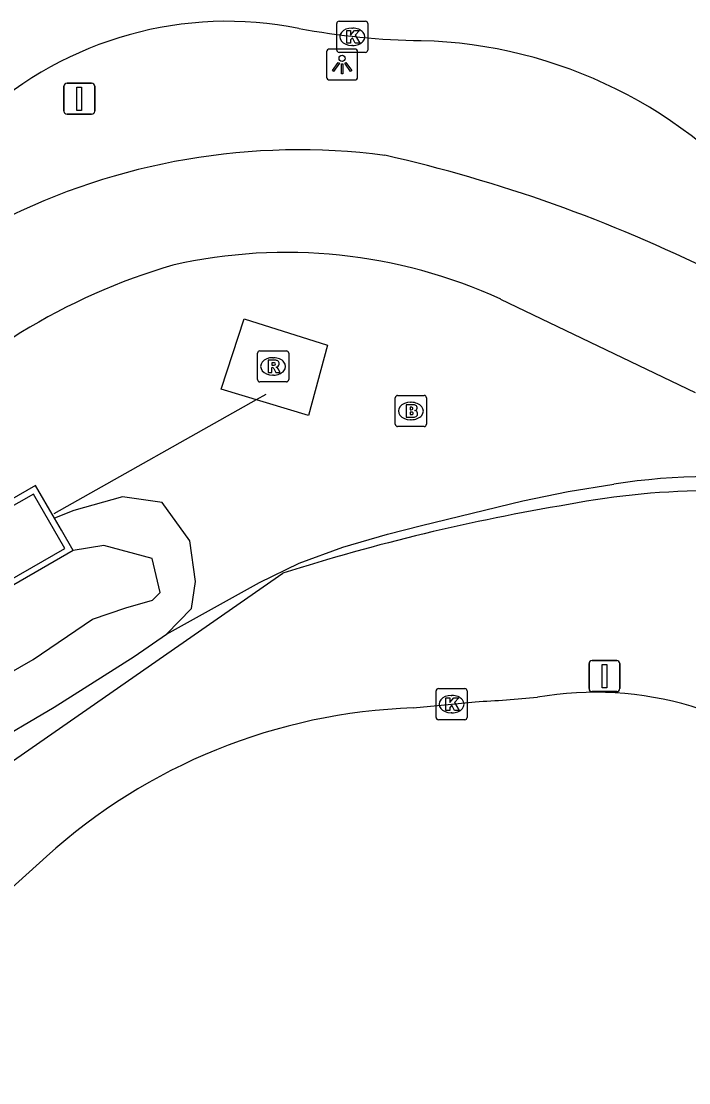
# Model space of a CAD drawing. Extents: x 156141 to 158132, y 385651 to 388399.
# Drawn here: x 156594.82 to 156616.28, y 387599.4 to 387633.54 of the extents above; entities that cross this region are included whole.
import ezdxf

# ---------------------------------------------------------------- set-up
doc = ezdxf.new("R2010")
doc.units = 0
for name, color, linetype in [('IMGEO_Berm_groen', 7, 'Continuous'), ('IMGEO_Brandkraan', 7, 'Continuous'), ('IMGEO_Duiker', 7, 'Continuous'), ('IMGEO_Fietspad_gesloten', 7, 'Continuous'), ('IMGEO_Groenvoorziening', 7, 'Continuous'), ('IMGEO_Hek', 7, 'Continuous'), ('IMGEO_Kolk', 7, 'Continuous'), ('IMGEO_Lichtpunt', 7, 'Continuous'), ('IMGEO_Muur', 7, 'Continuous'), ('IMGEO_Rijbaan_lokaal_gesloten', 7, 'Continuous'), ('IMGEO_Rioolput', 7, 'Continuous'), ('IMGEO_Verkeersbordpaal', 7, 'Continuous'), ('IMGEO_Vlaggenmast', 7, 'Continuous'), ('IMGEO_Waterloop', 7, 'Continuous')]:
    doc.layers.add(name, color=color, linetype=linetype)

msp = doc.modelspace()

# ---------------------------------------------------------------- linework, layer by layer
at = {"layer": 'IMGEO_Berm_groen'}
for points in [[(156601.984, 387623.972), (156604.672, 387623.121), (156604.053, 387620.855), (156601.247, 387621.701), (156601.984, 387623.972)], [(156599.494, 387613.824), (156602.477, 387615.492), (156603.756, 387616.111), (156605.156, 387616.622), (156606.598, 387617.042), (156607.686, 387617.326), (156610.954, 387618.116), (156612.409, 387618.41), (156613.875, 387618.648)], [(156599.494, 387613.824), (156600.291, 387614.657), (156600.427, 387615.525), (156600.239, 387616.826), (156599.357, 387618.057), (156598.074, 387618.243), (156596.509, 387617.802), (156595.886, 387617.562)]]:
    msp.add_lwpolyline(points, dxfattribs=at)
msp.add_arc((156617.032, 387598.889), 20.009, 81.7777, 99.079, dxfattribs=at)
at = {"layer": 'IMGEO_Brandkraan'}
for p, q in [((156606.923, 387621.503), (156607.775, 387621.503)), ((156606.848, 387620.577), (156606.848, 387621.429)), ((156607.336, 387621.283), (156607.361, 387621.283)), ((156607.849, 387621.429), (156607.849, 387620.577)), ((156607.775, 387620.503), (156606.923, 387620.503)), ((156607.359, 387620.723), (156607.334, 387620.723))]:
    msp.add_line(p, q, dxfattribs=at)
for points in [[(156606.923, 387621.503), (156607.775, 387621.503)], [(156606.848, 387620.577), (156606.848, 387621.429)], [(156607.196, 387621.203), (156607.196, 387620.803), (156607.409, 387620.803)], [(156607.427, 387621.203), (156607.196, 387621.203)], [(156607.849, 387621.429), (156607.849, 387620.577)], [(156607.375, 387621.122), (156607.321, 387621.122), (156607.321, 387621.046)], [(156607.321, 387621.046), (156607.374, 387621.046)], [(156607.383, 387620.97), (156607.321, 387620.97), (156607.321, 387620.889)], [(156607.321, 387620.889), (156607.383, 387620.889)], [(156607.775, 387620.503), (156606.923, 387620.503)]]:
    msp.add_lwpolyline(points, dxfattribs=at)
for centre, radius, start, end in [((156606.925, 387621.427), 0.0765, 91.552, 178.448), ((156606.925, 387621.427), 0.0765, 91.552, 178.448), ((156607.773, 387621.427), 0.0765, 1.552, 88.448), ((156607.773, 387621.427), 0.0765, 1.552, 88.448), ((156607.431, 387621.058), 0.145, 59.4692, 91.5367), ((156607.456, 387621.105), 0.0922, 285.5137, 58.1501), ((156607.376, 387621.084), 0.0379, 267.8285, 90.9355), ((156607.384, 387620.929), 0.0404, 269.8759, 90.5077), ((156607.415, 387621.054), 0.251, 268.6676, 293.5347), ((156607.461, 387620.913), 0.105, 301.3115, 78.989), ((156606.925, 387620.579), 0.0765, 181.552, 268.448), ((156606.925, 387620.579), 0.0765, 181.552, 268.448), ((156607.773, 387620.579), 0.0765, 271.552, 358.448), ((156607.773, 387620.579), 0.0765, 271.552, 358.448)]:
    msp.add_arc(centre, radius, start, end, dxfattribs=at)
for centre, major_axis, ratio, start_param, end_param in [((156607.335, 387621.003), (-0.387, 0.002), 0.722429, 4.712389, 7.853982), ((156607.36, 387621.003), (-0.39, 0.002), 0.717154, 1.570796, 4.712389)]:
    msp.add_ellipse(centre, major_axis=major_axis, ratio=ratio, start_param=start_param, end_param=end_param, dxfattribs=at)
at = {"layer": 'IMGEO_Duiker'}
msp.add_lwpolyline([(156602.684, 387621.532), (156602.379, 387621.36), (156595.874, 387617.692)], dxfattribs=at)
at = {"layer": 'IMGEO_Fietspad_gesloten'}
msp.add_lwpolyline([(156616.497, 387621.588), (156610.239, 387624.595)], dxfattribs=at)
for centre, radius, start, end in [((156603.767, 387607.976), 21.427, 82.6392, 116.8474), ((156596.164, 387583.378), 47.002, 63.5055, 77.2813), ((156603.354, 387609.635), 16.469, 65.2865, 102.833), ((156605.279, 387606.513), 19.975, 106.2296, 137.0031)]:
    msp.add_arc(centre, radius, start, end, dxfattribs=at)
at = {"layer": 'IMGEO_Groenvoorziening'}
msp.add_lwpolyline([(156562.689, 387585.819), (156570.318, 387592.668), (156574.157, 387595.767), (156577.521, 387598.409), (156580.111, 387600.038), (156584.957, 387603.57), (156587.219, 387605.389), (156593.652, 387610.168), (156595.879, 387611.476), (156598.448, 387613.109), (156599.494, 387613.824)], dxfattribs=at)
at = {"layer": 'IMGEO_Hek'}
msp.add_lwpolyline([(156646.881, 387477.996), (156638.619, 387470.479), (156638.602, 387470.464), (156602.22, 387437.666), (156601.882, 387437.361), (156590.708, 387427.281), (156590.403, 387427.007), (156590.376, 387426.982), (156553.024, 387393.236), (156505.235, 387445.99), (156463.944, 387491.685), (156532.587, 387555.868), (156577.395, 387597.823), (156580.308, 387599.849), (156603.227, 387615.785)], dxfattribs=at)
for centre, radius, start, end in [((156617.127, 387593.472), 24.971, 79.1792, 100.8817), ((156623.059, 387553.519), 65.348, 99.37601, 107.66688)]:
    msp.add_arc(centre, radius, start, end, dxfattribs=at)
at = {"layer": 'IMGEO_Kolk'}
for p, q in [((156604.964, 387632.613), (156604.964, 387633.465)), ((156605.039, 387633.539), (156605.891, 387633.539)), ((156605.965, 387633.465), (156605.965, 387632.613)), ((156605.452, 387633.319), (156605.477, 387633.319)), ((156605.891, 387632.539), (156605.039, 387632.539)), ((156605.475, 387632.759), (156605.45, 387632.759)), ((156608.157, 387611.149), (156608.157, 387612.001)), ((156608.232, 387612.075), (156609.084, 387612.075)), ((156609.158, 387612.001), (156609.158, 387611.149)), ((156608.645, 387611.855), (156608.67, 387611.855)), ((156608.668, 387611.295), (156608.643, 387611.295)), ((156609.084, 387611.075), (156608.232, 387611.075))]:
    msp.add_line(p, q, dxfattribs=at)
for points in [[(156604.964, 387632.613), (156604.964, 387633.465)], [(156605.039, 387633.539), (156605.891, 387633.539)], [(156605.965, 387633.465), (156605.965, 387632.613)], [(156605.285, 387633.239), (156605.408, 387633.239), (156605.408, 387633.088), (156605.538, 387633.239), (156605.702, 387633.239), (156605.556, 387633.088), (156605.709, 387632.839), (156605.557, 387632.839), (156605.472, 387633.003), (156605.408, 387632.936), (156605.408, 387632.839), (156605.285, 387632.839), (156605.285, 387633.239)], [(156605.891, 387632.539), (156605.039, 387632.539)], [(156608.157, 387611.149), (156608.157, 387612.001)], [(156608.232, 387612.075), (156609.084, 387612.075)], [(156609.158, 387612.001), (156609.158, 387611.149)], [(156608.478, 387611.775), (156608.601, 387611.775), (156608.601, 387611.624), (156608.731, 387611.775), (156608.895, 387611.775), (156608.749, 387611.624), (156608.902, 387611.375), (156608.75, 387611.375), (156608.665, 387611.539), (156608.601, 387611.472), (156608.601, 387611.375), (156608.478, 387611.375), (156608.478, 387611.775)], [(156609.084, 387611.075), (156608.232, 387611.075)]]:
    msp.add_lwpolyline(points, dxfattribs=at)
for centre, start, end in [((156605.041, 387633.463), 91.552, 178.448), ((156605.041, 387633.463), 91.552, 178.448), ((156605.889, 387633.463), 1.552, 88.448), ((156605.889, 387633.463), 1.552, 88.448), ((156605.041, 387632.615), 181.552, 268.448), ((156605.041, 387632.615), 181.552, 268.448), ((156605.889, 387632.615), 271.552, 358.448), ((156605.889, 387632.615), 271.552, 358.448), ((156608.234, 387611.999), 91.552, 178.448), ((156608.234, 387611.999), 91.552, 178.448), ((156609.082, 387611.999), 1.552, 88.448), ((156609.082, 387611.999), 1.552, 88.448), ((156608.234, 387611.151), 181.552, 268.448), ((156608.234, 387611.151), 181.552, 268.448), ((156609.082, 387611.151), 271.552, 358.448), ((156609.082, 387611.151), 271.552, 358.448)]:
    msp.add_arc(centre, 0.0765, start, end, dxfattribs=at)
for centre, major_axis, ratio, start_param, end_param in [((156605.451, 387633.039), (-0.387, 0.002), 0.722429, 4.712389, 7.853982), ((156605.476, 387633.039), (-0.39, 0.002), 0.717154, 1.570796, 4.712389), ((156608.644, 387611.575), (-0.387, 0.002), 0.722429, 4.712389, 7.853982), ((156608.669, 387611.575), (-0.39, 0.002), 0.717154, 1.570796, 4.712389)]:
    msp.add_ellipse(centre, major_axis=major_axis, ratio=ratio, start_param=start_param, end_param=end_param, dxfattribs=at)
at = {"layer": 'IMGEO_Lichtpunt'}
for p, q in [((156604.639, 387632.551), (156604.639, 387631.744)), ((156604.639, 387632.551), (156604.639, 387631.744)), ((156605.541, 387632.646), (156604.733, 387632.646)), ((156605.541, 387632.646), (156604.733, 387632.646)), ((156605.635, 387631.744), (156605.635, 387632.551)), ((156605.635, 387631.744), (156605.635, 387632.551)), ((156604.733, 387631.65), (156605.541, 387631.65)), ((156604.733, 387631.65), (156605.541, 387631.65))]:
    msp.add_line(p, q, dxfattribs=at)
for points in [[(156605.013, 387632.215), (156605.052, 387632.187), (156604.864, 387631.925), (156604.826, 387631.952), (156605.013, 387632.215)], [(156605.115, 387632.167), (156605.162, 387632.167), (156605.162, 387631.845), (156605.115, 387631.845), (156605.115, 387632.167)], [(156605.225, 387632.187), (156605.263, 387632.214), (156605.45, 387631.952), (156605.411, 387631.924), (156605.225, 387632.187)]]:
    msp.add_lwpolyline(points, dxfattribs=at)
msp.add_circle((156605.138, 387632.349), 0.0994, dxfattribs=at)
for centre, start, end in [((156604.733, 387632.551), 90, 180), ((156604.733, 387632.551), 90, 180), ((156605.541, 387632.551), 0, 90), ((156605.541, 387632.551), 0, 90), ((156604.733, 387631.744), 180, 270), ((156604.733, 387631.744), 180, 270), ((156605.541, 387631.744), 270, 0), ((156605.541, 387631.744), 270, 360)]:
    msp.add_arc(centre, 0.0946, start, end, dxfattribs=at)
at = {"layer": 'IMGEO_Muur'}
for points in [[(156595.886, 387617.562), (156595.284, 387618.603), (156594.439, 387618.122), (156594.228, 387618.002)], [(156596.492, 387616.512), (156593.76, 387614.944), (156593.66, 387615.117), (156596.218, 387616.586), (156595.21, 387618.331), (156592.775, 387616.945), (156592.676, 387617.118)], [(156596.492, 387616.512), (156596.112, 387617.17), (156595.886, 387617.562)]]:
    msp.add_lwpolyline(points, dxfattribs=at)
at = {"layer": 'IMGEO_Rijbaan_lokaal_gesloten'}
for points in [[(156607.42, 387611.454), (156608.658, 387611.575), (156609.421, 387611.654)], [(156590.53, 387602.679), (156590.849, 387602.362), (156595.631, 387606.677)]]:
    msp.add_lwpolyline(points, dxfattribs=at)
for centre, radius, start, end in [((156601.451, 387621.766), 11.771, 78.7294, 132.4451), ((156608.084, 387656.599), 23.688, 259.4632, 269.0232), ((156607.298, 387617.964), 14.955, 38.61, 88.536), ((156613.28, 387601.169), 10.789, 46.9171, 99.9453), ((156607.244, 387656.355), 44.754, 272.7883, 275.3503), ((156608.056, 387592.95), 18.515, 91.9673, 132.1491)]:
    msp.add_arc(centre, radius, start, end, dxfattribs=at)
at = {"layer": 'IMGEO_Rioolput'}
for p, q in [((156602.419, 387622.012), (156602.419, 387622.864)), ((156602.494, 387622.938), (156603.346, 387622.938)), ((156603.42, 387622.864), (156603.42, 387622.012)), ((156602.907, 387622.718), (156602.932, 387622.718)), ((156603.346, 387621.938), (156602.494, 387621.938)), ((156602.93, 387622.158), (156602.905, 387622.158))]:
    msp.add_line(p, q, dxfattribs=at)
for points in [[(156602.419, 387622.012), (156602.419, 387622.864)], [(156602.494, 387622.938), (156603.346, 387622.938)], [(156603.42, 387622.864), (156603.42, 387622.012)], [(156603.008, 387622.636), (156602.756, 387622.638), (156602.756, 387622.238)], [(156602.934, 387622.557), (156602.88, 387622.557), (156602.88, 387622.476)], [(156602.756, 387622.238), (156602.88, 387622.238), (156602.88, 387622.4), (156602.891, 387622.4)], [(156602.88, 387622.476), (156602.932, 387622.476)], [(156602.938, 387622.371), (156603.009, 387622.238), (156603.149, 387622.238), (156603.084, 387622.364)], [(156603.346, 387621.938), (156602.494, 387621.938)]]:
    msp.add_lwpolyline(points, dxfattribs=at)
for centre, radius, start, end in [((156602.496, 387622.862), 0.0765, 91.552, 178.448), ((156602.496, 387622.862), 0.0765, 91.552, 178.448), ((156603.344, 387622.862), 0.0765, 1.552, 88.448), ((156603.344, 387622.862), 0.0765, 1.552, 88.448), ((156602.94, 387622.461), 0.0964, 77.0061, 93.1865), ((156602.954, 387622.518), 0.0378, 276.6634, 79.6772), ((156603.007, 387622.526), 0.109, 350.3612, 89.416), ((156602.89, 387622.347), 0.0533, 26.0293, 88.6989), ((156602.916, 387622.665), 0.19, 274.7715, 282.9687), ((156603.005, 387622.526), 0.112, 277.5842, 350.9817), ((156602.989, 387622.311), 0.108, 29.5134, 73.7905), ((156602.496, 387622.014), 0.0765, 181.552, 268.448), ((156602.496, 387622.014), 0.0765, 181.552, 268.448), ((156603.344, 387622.014), 0.0765, 271.552, 358.448), ((156603.344, 387622.014), 0.0765, 271.552, 358.448)]:
    msp.add_arc(centre, radius, start, end, dxfattribs=at)
for centre, major_axis, ratio, start_param, end_param in [((156602.906, 387622.438), (-0.387, 0.002), 0.722429, 4.712389, 7.853982), ((156602.931, 387622.438), (-0.39, 0.002), 0.717154, 1.570796, 4.712389)]:
    msp.add_ellipse(centre, major_axis=major_axis, ratio=ratio, start_param=start_param, end_param=end_param, dxfattribs=at)
at = {"layer": 'IMGEO_Verkeersbordpaal'}
for p, q in [((156596.193, 387630.648), (156596.193, 387631.448)), ((156596.193, 387631.448), (156596.193, 387630.648)), ((156596.293, 387631.548), (156597.083, 387631.548)), ((156597.083, 387631.548), (156596.293, 387631.548)), ((156597.183, 387631.448), (156597.183, 387630.648)), ((156597.183, 387630.648), (156597.183, 387631.448)), ((156597.083, 387630.548), (156596.293, 387630.548)), ((156596.293, 387630.548), (156597.083, 387630.548))]:
    msp.add_line(p, q, dxfattribs=at)
msp.add_lwpolyline([(156596.613, 387631.423), (156596.763, 387631.423), (156596.763, 387630.673), (156596.613, 387630.673), (156596.613, 387631.423)], dxfattribs=at)
for centre, start, end in [((156596.293, 387631.448), 90, 180), ((156596.293, 387631.448), 90, 180), ((156597.083, 387631.448), 0, 90), ((156597.083, 387631.448), 360, 90), ((156596.293, 387630.648), 180, 270), ((156596.293, 387630.648), 180, 270), ((156597.083, 387630.648), 270, 0), ((156597.083, 387630.648), 270, 0)]:
    msp.add_arc(centre, 0.1, start, end, dxfattribs=at)
at = {"layer": 'IMGEO_Vlaggenmast'}
for p, q in [((156613.179, 387612.978), (156613.969, 387612.978)), ((156613.969, 387612.978), (156613.179, 387612.978)), ((156613.079, 387612.078), (156613.079, 387612.878)), ((156613.079, 387612.878), (156613.079, 387612.078)), ((156614.069, 387612.878), (156614.069, 387612.078)), ((156614.069, 387612.078), (156614.069, 387612.878)), ((156613.969, 387611.978), (156613.179, 387611.978)), ((156613.179, 387611.978), (156613.969, 387611.978))]:
    msp.add_line(p, q, dxfattribs=at)
msp.add_lwpolyline([(156613.499, 387612.853), (156613.649, 387612.853), (156613.649, 387612.103), (156613.499, 387612.103), (156613.499, 387612.853)], dxfattribs=at)
for centre, start, end in [((156613.179, 387612.878), 90, 180), ((156613.179, 387612.878), 90, 180), ((156613.969, 387612.878), 0, 90), ((156613.969, 387612.878), 360, 90), ((156613.179, 387612.078), 180, 270), ((156613.179, 387612.078), 180, 270), ((156613.969, 387612.078), 270, 0), ((156613.969, 387612.078), 270, 0)]:
    msp.add_arc(centre, 0.1, start, end, dxfattribs=at)
at = {"layer": 'IMGEO_Waterloop'}
msp.add_lwpolyline([(156574.012, 387597.487), (156576.887, 387599.663), (156582.924, 387603.975), (156585.47, 387606.152), (156588.345, 387608.657), (156592.041, 387611.203), (156595.203, 387613.01), (156597.113, 387614.304), (156598.181, 387614.673), (156599.043, 387614.92), (156599.29, 387615.166), (156599.033, 387616.265), (156597.472, 387616.676), (156596.492, 387616.512)], dxfattribs=at)

doc.saveas('drawing.dxf')
